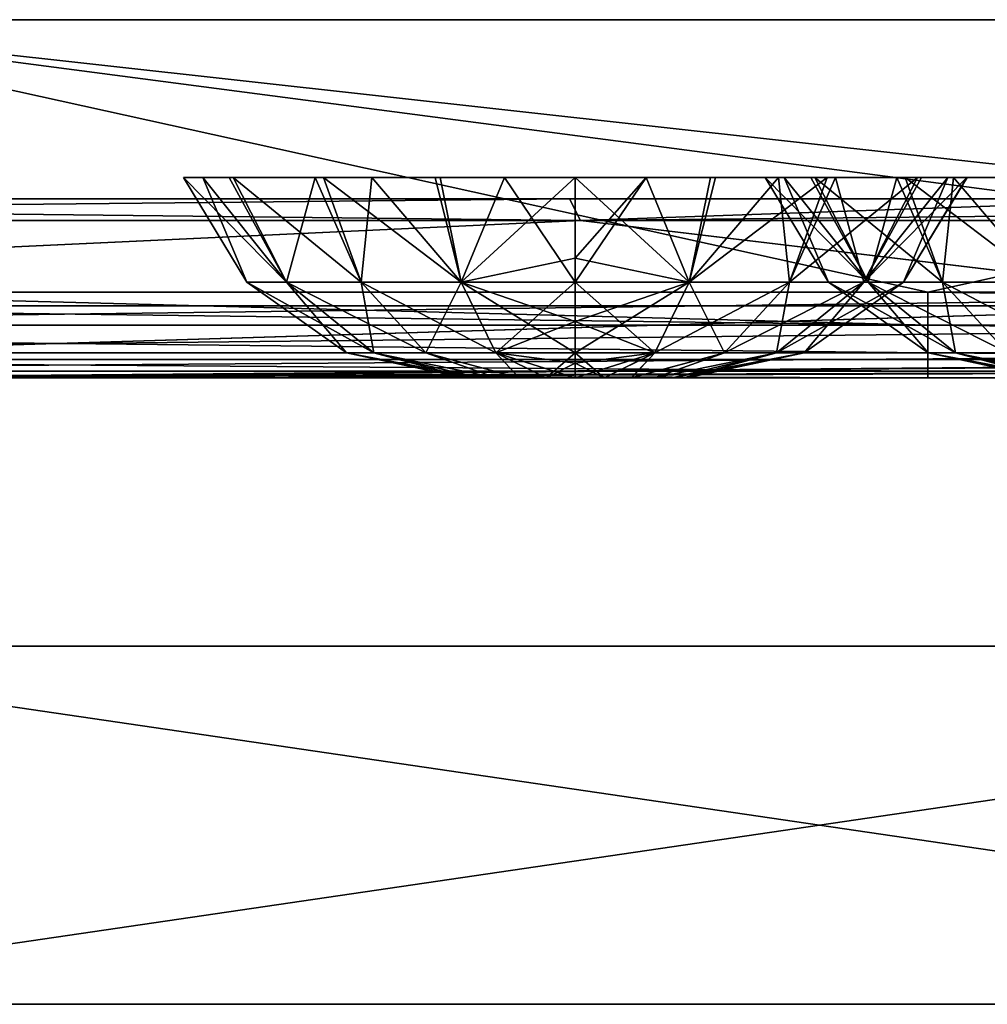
# Model space of a CAD drawing. Header units: millimetres. Extents: x -168 to 168, y -6 to 84.
# Tile 451 of 656: x 56.9 to 62.3, y -5.5 to 0. Entities that reach past the tile are written whole.
import ezdxf

# ---------------------------------------------------------------- set-up
doc = ezdxf.new("R2010")
doc.units = ezdxf.units.MM
doc.header["$LTSCALE"] = 65.185185
for name, color, linetype in [('14', 7, 'CONTINUOUS'), ('177', 7, 'CONTINUOUS'), ('207', 7, 'CONTINUOUS'), ('209', 7, 'CONTINUOUS'), ('213', 7, 'CONTINUOUS'), ('51', 7, 'CONTINUOUS'), ('515', 7, 'CONTINUOUS'), ('516', 7, 'CONTINUOUS'), ('517', 7, 'CONTINUOUS'), ('54', 7, 'CONTINUOUS'), ('555', 7, 'CONTINUOUS'), ('594', 7, 'CONTINUOUS'), ('595', 7, 'CONTINUOUS'), ('6', 7, 'CONTINUOUS'), ('601', 7, 'CONTINUOUS'), ('608', 7, 'CONTINUOUS'), ('66', 7, 'CONTINUOUS'), ('67', 7, 'CONTINUOUS'), ('70', 7, 'CONTINUOUS'), ('9', 7, 'CONTINUOUS')]:
    doc.layers.add(name, color=color, linetype=linetype)

msp = doc.modelspace()

# ---------------------------------------------------------------- linework, layer by layer
at = {"layer": '14', "linetype": 'CONTINUOUS'}
for points in [[(61.9698, -1.7064, -124.7895), (47.6761, -1.5218, -124.8336), (55.0376, -1.5218, -124.8336), (61.9698, -1.7064, -124.7895)], [(47.6761, -1.7064, -124.7895), (47.6761, -1.5218, -124.8336), (61.9698, -1.7064, -124.7895), (47.6761, -1.7064, -124.7895)], [(61.9698, -1.5218, -124.8336), (61.9698, -1.7064, -124.7895), (55.0376, -1.5218, -124.8336), (61.9698, -1.5218, -124.8336)], [(61.9698, -1.7064, -124.7895), (61.9698, -1.5218, -124.8336), (76.2636, -1.7064, -124.7895), (61.9698, -1.7064, -124.7895)], [(76.2636, -1.7064, -124.7895), (61.9698, -1.5218, -124.8336), (68.7969, -1.5218, -124.8336), (76.2636, -1.7064, -124.7895)], [(61.9698, -1.8612, -124.6798), (47.6761, -1.7064, -124.7895), (61.9698, -1.7064, -124.7895), (61.9698, -1.8612, -124.6798)], [(47.6761, -1.8612, -124.6798), (47.6761, -1.7064, -124.7895), (61.9698, -1.8612, -124.6798), (47.6761, -1.8612, -124.6798)], [(61.9698, -1.8612, -124.6798), (61.9698, -1.7064, -124.7895), (76.2636, -1.8612, -124.6798), (61.9698, -1.8612, -124.6798)], [(76.2636, -1.8612, -124.6798), (61.9698, -1.7064, -124.7895), (76.2636, -1.7064, -124.7895), (76.2636, -1.8612, -124.6798)], [(47.6761, -1.964, -124.5203), (47.6761, -1.8612, -124.6798), (61.9698, -1.964, -124.5203), (47.6761, -1.964, -124.5203)], [(61.9698, -1.964, -124.5203), (47.6761, -1.8612, -124.6798), (61.9698, -1.8612, -124.6798), (61.9698, -1.964, -124.5203)], [(61.9698, -1.964, -124.5203), (61.9698, -1.8612, -124.6798), (76.2636, -1.964, -124.5203), (61.9698, -1.964, -124.5203)], [(76.2636, -1.964, -124.5203), (61.9698, -1.8612, -124.6798), (76.2636, -1.8612, -124.6798), (76.2636, -1.964, -124.5203)], [(61.9698, -2, -124.334), (56.0076, -2, -124.334), (47.6761, -1.964, -124.5203), (61.9698, -2, -124.334)], [(61.9698, -2, -124.334), (47.6761, -1.964, -124.5203), (61.9698, -1.964, -124.5203), (61.9698, -2, -124.334)], [(70.3013, -2, -124.334), (61.9698, -2, -124.334), (61.9698, -1.964, -124.5203), (70.3013, -2, -124.334)], [(76.2635, -2, -124.334), (70.3013, -2, -124.334), (61.9698, -1.964, -124.5203), (76.2635, -2, -124.334)], [(76.2635, -2, -124.334), (61.9698, -1.964, -124.5203), (76.2636, -1.964, -124.5203), (76.2635, -2, -124.334)]]:
    msp.add_3dface(points, dxfattribs=at)
at = {"layer": '177', "linetype": 'CONTINUOUS'}
for points in [[(55.0671, 0, 124.9), (55.0376, -1.5218, 124.8336), (66.6738, -1.5218, 124.8336), (55.0671, 0, 124.9)], [(55.0671, 0, 124.9), (66.6738, -1.5218, 124.8336), (68.7969, -1.5218, 124.8336), (55.0671, 0, 124.9)], [(68.8339, 0, 124.9), (55.0671, 0, 124.9), (68.7969, -1.5218, 124.8336), (68.8339, 0, 124.9)]]:
    msp.add_3dface(points, dxfattribs=at)
at = {"layer": '207', "linetype": 'CONTINUOUS'}
for points in [[(63.4866, -1, -91.9583), (49.1928, -1, -106.051), (63.4866, -1, -106.1058), (63.4866, -1, -91.9583)], [(63.4866, -1, -106.1058), (49.1928, -1, -120.1906), (59.9675, -1, -120.2355), (63.4866, -1, -106.1058)], [(49.1928, -1, -106.051), (49.1928, -1, -120.1906), (63.4866, -1, -106.1058), (49.1928, -1, -106.051)], [(49.1928, -1, 120.1906), (49.1928, -1, 106.051), (63.4866, -1, 106.1058), (49.1928, -1, 120.1906)], [(59.9675, -1, 120.2355), (49.1928, -1, 120.1906), (63.4866, -1, 106.1058), (59.9675, -1, 120.2355)], [(49.1928, -1, 106.051), (49.1928, -1, 91.9108), (63.4866, -1, 91.9583), (49.1928, -1, 106.051)], [(63.4866, -1, 106.1058), (49.1928, -1, 106.051), (63.4866, -1, 91.9583), (63.4866, -1, 106.1058)], [(49.1928, -1, 91.9108), (49.1928, -1, 77.7707), (63.4866, -1, 77.8109), (49.1928, -1, 91.9108)], [(63.4866, -1, 91.9583), (49.1928, -1, 91.9108), (63.4866, -1, 77.8109), (63.4866, -1, 91.9583)], [(49.1928, -1, -21.2102), (49.1928, -1, -35.3503), (63.4866, -1, -21.2212), (49.1928, -1, -21.2102)], [(63.4866, -1, -7.0737), (49.1928, -1, -21.2102), (63.4866, -1, -21.2212), (63.4866, -1, -7.0737)], [(49.1928, -1, -35.3503), (49.1928, -1, -49.4905), (63.4866, -1, -35.3686), (49.1928, -1, -35.3503)], [(63.4866, -1, -21.2212), (49.1928, -1, -35.3503), (63.4866, -1, -35.3686), (63.4866, -1, -21.2212)], [(49.1928, -1, -49.4905), (49.1928, -1, -63.6306), (63.4866, -1, -49.516), (49.1928, -1, -49.4905)], [(63.4866, -1, -35.3686), (49.1928, -1, -49.4905), (63.4866, -1, -49.516), (63.4866, -1, -35.3686)], [(49.1928, -1, -63.6306), (49.1928, -1, -77.7707), (63.4866, -1, -63.6635), (49.1928, -1, -63.6306)], [(63.4866, -1, -49.516), (49.1928, -1, -63.6306), (63.4866, -1, -63.6635), (63.4866, -1, -49.516)], [(49.1928, -1, -77.7707), (49.1928, -1, -91.9108), (63.4866, -1, -77.8109), (49.1928, -1, -77.7707)], [(63.4866, -1, -63.6635), (49.1928, -1, -77.7707), (63.4866, -1, -77.8109), (63.4866, -1, -63.6635)], [(49.1928, -1, -91.9108), (49.1928, -1, -106.051), (63.4866, -1, -91.9583), (49.1928, -1, -91.9108)], [(63.4866, -1, -77.8109), (49.1928, -1, -91.9108), (63.4866, -1, -91.9583), (63.4866, -1, -77.8109)], [(49.1928, -1, 77.7707), (49.1928, -1, 63.6306), (63.4866, -1, 63.6635), (49.1928, -1, 77.7707)], [(63.4866, -1, 77.8109), (49.1928, -1, 77.7707), (63.4866, -1, 63.6635), (63.4866, -1, 77.8109)], [(49.1928, -1, 63.6306), (49.1928, -1, 49.4905), (63.4866, -1, 49.516), (49.1928, -1, 63.6306)], [(63.4866, -1, 63.6635), (49.1928, -1, 63.6306), (63.4866, -1, 49.516), (63.4866, -1, 63.6635)], [(49.1928, -1, 49.4905), (49.1928, -1, 35.3503), (63.4866, -1, 35.3686), (49.1928, -1, 49.4905)], [(63.4866, -1, 49.516), (49.1928, -1, 49.4905), (63.4866, -1, 35.3686), (63.4866, -1, 49.516)], [(49.1928, -1, 35.3503), (49.1928, -1, 21.2102), (63.4866, -1, 21.2212), (49.1928, -1, 35.3503)], [(63.4866, -1, 35.3686), (49.1928, -1, 35.3503), (63.4866, -1, 21.2212), (63.4866, -1, 35.3686)], [(49.1928, -1, 21.2102), (49.1928, -1, 7.0701), (63.4866, -1, 7.0737), (49.1928, -1, 21.2102)], [(63.4866, -1, 21.2212), (49.1928, -1, 21.2102), (63.4866, -1, 7.0737), (63.4866, -1, 21.2212)], [(49.1928, -1, 7.0701), (49.1928, -1, -7.0701), (63.4866, -1, 7.0737), (49.1928, -1, 7.0701)], [(49.1928, -1, -7.0701), (49.1928, -1, -21.2102), (63.4866, -1, -7.0737), (49.1928, -1, -7.0701)], [(63.4866, -1, 7.0737), (49.1928, -1, -7.0701), (63.4866, -1, -7.0737), (63.4866, -1, 7.0737)], [(63.4866, -1, 120.2521), (59.9675, -1, 120.2355), (63.4866, -1, 106.1058), (63.4866, -1, 120.2521)], [(63.4866, -1, -120.2521), (63.4866, -1, -106.1058), (59.9675, -1, -120.2355), (63.4866, -1, -120.2521)]]:
    msp.add_3dface(points, dxfattribs=at)
at = {"layer": '209', "linetype": 'CONTINUOUS'}
for points in [[(48.023, -1.1213, -120.3076), (60.0287, -1.1213, -120.3571), (49.1928, -1, -120.1906), (48.023, -1.1213, -120.3076)], [(49.1928, -1, -120.1906), (60.0287, -1.1213, -120.3571), (59.9675, -1, -120.2355), (49.1928, -1, -120.1906)], [(60.0287, -1.1213, -120.3571), (63.4866, -1, -120.2521), (59.9675, -1, -120.2355), (60.0287, -1.1213, -120.3571)], [(60.0287, -1.1213, -120.3571), (72.0343, -1.1213, -120.4176), (63.4866, -1, -120.2521), (60.0287, -1.1213, -120.3571)]]:
    msp.add_3dface(points, dxfattribs=at)
at = {"layer": '213', "linetype": 'CONTINUOUS'}
for points in [[(48.023, -1.1213, 120.3076), (49.1928, -1, 120.1906), (59.9675, -1, 120.2355), (48.023, -1.1213, 120.3076)], [(60.0287, -1.1213, 120.3571), (48.023, -1.1213, 120.3076), (59.9675, -1, 120.2355), (60.0287, -1.1213, 120.3571)], [(60.0287, -1.1213, 120.3571), (59.9675, -1, 120.2355), (63.4866, -1, 120.2521), (60.0287, -1.1213, 120.3571)], [(60.0287, -1.1213, 120.3571), (63.4866, -1, 120.2521), (71.9608, -1, 120.2959), (60.0287, -1.1213, 120.3571)], [(72.0343, -1.1213, 120.4176), (60.0287, -1.1213, 120.3571), (71.9608, -1, 120.2959), (72.0343, -1.1213, 120.4176)]]:
    msp.add_3dface(points, dxfattribs=at)
at = {"layer": '51', "linetype": 'CONTINUOUS'}
for points in [[(68.7916, -2, 122.5215), (55.5345, -2, 124.334), (55.2599, -2, 122.4575), (68.7916, -2, 122.5215)], [(66.6738, -2, 124.334), (55.5345, -2, 124.334), (68.7916, -2, 122.5215), (66.6738, -2, 124.334)]]:
    msp.add_3dface(points, dxfattribs=at)
at = {"layer": '515', "linetype": 'CONTINUOUS'}
for points in [[(59.3744, -2, -38.0003), (59.3958, -2, -38.162), (59.3956, -2, -37.8385), (59.3744, -2, -38.0003)], [(59.3956, -2, -37.8385), (59.3958, -2, -38.162), (59.4579, -2, -37.6877), (59.3956, -2, -37.8385)], [(59.3958, -2, -38.162), (59.4582, -2, -38.3127), (59.4579, -2, -37.6877), (59.3958, -2, -38.162)], [(59.4579, -2, -37.6877), (59.4582, -2, -38.3127), (59.5572, -2, -37.5582), (59.4579, -2, -37.6877)], [(59.4582, -2, -38.3127), (59.5576, -2, -38.4423), (59.5572, -2, -37.5582), (59.4582, -2, -38.3127)], [(59.5572, -2, -37.5582), (59.5576, -2, -38.4423), (59.6865, -2, -37.4587), (59.5572, -2, -37.5582)], [(59.5576, -2, -38.4423), (59.6871, -2, -38.5417), (59.6865, -2, -37.4587), (59.5576, -2, -38.4423)], [(59.6865, -2, -37.4587), (59.6871, -2, -38.5417), (59.8375, -2, -37.3959), (59.6865, -2, -37.4587)], [(59.6871, -2, -38.5417), (59.8379, -2, -38.6042), (59.8375, -2, -37.3959), (59.6871, -2, -38.5417)], [(59.8375, -2, -37.3959), (60, -2, -38.6256), (60, -2, -37.3744), (59.8375, -2, -37.3959)], [(59.8379, -2, -38.6042), (60, -2, -38.6256), (59.8375, -2, -37.3959), (59.8379, -2, -38.6042)], [(60.1621, -2, -37.3958), (60, -2, -37.3744), (60.1625, -2, -38.6041), (60.1621, -2, -37.3958)], [(60, -2, -37.3744), (60, -2, -38.6256), (60.1625, -2, -38.6041), (60, -2, -37.3744)], [(60.3129, -2, -37.4583), (60.1621, -2, -37.3958), (60.1625, -2, -38.6041), (60.3129, -2, -37.4583)], [(60.3135, -2, -38.5413), (60.3129, -2, -37.4583), (60.1625, -2, -38.6041), (60.3135, -2, -38.5413)], [(60.4424, -2, -37.5577), (60.3129, -2, -37.4583), (60.3135, -2, -38.5413), (60.4424, -2, -37.5577)], [(60.4428, -2, -38.4418), (60.4424, -2, -37.5577), (60.3135, -2, -38.5413), (60.4428, -2, -38.4418)], [(60.5418, -2, -37.6873), (60.4424, -2, -37.5577), (60.4428, -2, -38.4418), (60.5418, -2, -37.6873)], [(60.5421, -2, -38.3123), (60.5418, -2, -37.6873), (60.4428, -2, -38.4418), (60.5421, -2, -38.3123)], [(60.6042, -2, -37.838), (60.5418, -2, -37.6873), (60.5421, -2, -38.3123), (60.6042, -2, -37.838)], [(60.6044, -2, -38.1615), (60.6042, -2, -37.838), (60.5421, -2, -38.3123), (60.6044, -2, -38.1615)], [(60.6256, -2, -37.9997), (60.6042, -2, -37.838), (60.6044, -2, -38.1615), (60.6256, -2, -37.9997)]]:
    msp.add_3dface(points, dxfattribs=at)
at = {"layer": '516', "linetype": 'CONTINUOUS'}
for points in [[(57.8114, -0.8815, -37.6105), (57.8108, -0.8815, -38.3864), (58.1655, -1.4659, -37.6765), (57.8114, -0.8815, -37.6105)], [(57.8108, -0.8815, -38.3864), (57.9179, -0.8814, -38.779), (58.1655, -1.4659, -38.3235), (57.8108, -0.8815, -38.3864)], [(58.1655, -1.4659, -37.6765), (57.8108, -0.8815, -38.3864), (58.1655, -1.4659, -38.3235), (58.1655, -1.4659, -37.6765)], [(58.3868, -1.4659, -37.0686), (57.8114, -0.8815, -37.6105), (58.1655, -1.4659, -37.6765), (58.3868, -1.4659, -37.0686)], [(58.0665, -0.8815, -36.9031), (57.8114, -0.8815, -37.6105), (58.3868, -1.4659, -37.0686), (58.0665, -0.8815, -36.9031)], [(58.1655, -1.4659, -38.3235), (57.9179, -0.8814, -38.779), (58.3868, -1.4659, -38.9314), (58.1655, -1.4659, -38.3235)], [(57.9179, -0.8814, -38.779), (58.0885, -0.8815, -39.1349), (58.3868, -1.4659, -38.9314), (57.9179, -0.8814, -38.779)], [(58.5467, -0.8815, -36.3178), (58.0665, -0.8815, -36.9031), (58.3868, -1.4659, -37.0686), (58.5467, -0.8815, -36.3178)], [(58.3868, -1.4659, -38.9314), (58.0885, -0.8815, -39.1349), (58.8026, -1.4659, -39.427), (58.3868, -1.4659, -38.9314)], [(58.0885, -0.8815, -39.1349), (58.5924, -0.8815, -39.7206), (58.8026, -1.4659, -39.427), (58.0885, -0.8815, -39.1349)], [(58.8026, -1.4659, -36.573), (58.5467, -0.8815, -36.3178), (58.3868, -1.4659, -37.0686), (58.8026, -1.4659, -36.573)], [(58.8638, -0.8815, -36.0893), (58.5467, -0.8815, -36.3178), (58.8026, -1.4659, -36.573), (58.8638, -0.8815, -36.0893)], [(58.5924, -0.8815, -39.7206), (59.2442, -0.8815, -40.0906), (59.3629, -1.4659, -39.7505), (58.5924, -0.8815, -39.7206)], [(58.8026, -1.4659, -39.427), (58.5924, -0.8815, -39.7206), (59.3629, -1.4659, -39.7505), (58.8026, -1.4659, -39.427)], [(59.3629, -1.4659, -36.2495), (58.8638, -0.8815, -36.0893), (58.8026, -1.4659, -36.573), (59.3629, -1.4659, -36.2495)], [(59.2166, -0.8815, -35.9196), (58.8638, -0.8815, -36.0893), (59.3629, -1.4659, -36.2495), (59.2166, -0.8815, -35.9196)], [(59.6048, -0.8815, -35.8124), (59.2166, -0.8815, -35.9196), (59.3629, -1.4659, -36.2495), (59.6048, -0.8815, -35.8124)], [(59.2442, -0.8815, -40.0906), (60, -0.8815, -40.223), (59.3629, -1.4659, -39.7505), (59.2442, -0.8815, -40.0906)], [(59.3629, -1.4659, -39.7505), (60, -0.8815, -40.223), (60, -1.3318, -39.9766), (59.3629, -1.4659, -39.7505)], [(60, -1.4658, -36.1371), (59.6048, -0.8815, -35.8124), (59.3629, -1.4659, -36.2495), (60, -1.4658, -36.1371)], [(60, -0.8815, -35.777), (59.6048, -0.8815, -35.8124), (60, -1.4658, -36.1371), (60, -0.8815, -35.777)], [(60, -1.3318, -36.0234), (60, -0.8815, -35.777), (60, -1.4658, -36.1371), (60, -1.3318, -36.0234)], [(60, -1.4658, -39.8629), (59.3629, -1.4659, -39.7505), (60, -1.3318, -39.9766), (60, -1.4658, -39.8629)], [(58.1655, -1.4659, -38.3235), (58.3868, -1.4659, -38.9314), (58.7208, -1.8609, -38.2256), (58.1655, -1.4659, -38.3235)], [(58.8751, -1.8609, -37.3505), (58.1655, -1.4659, -37.6765), (58.7208, -1.8609, -37.7744), (58.8751, -1.8609, -37.3505)], [(58.1655, -1.4659, -37.6765), (58.1655, -1.4659, -38.3235), (58.7208, -1.8609, -37.7744), (58.1655, -1.4659, -37.6765)], [(58.3868, -1.4659, -37.0686), (58.1655, -1.4659, -37.6765), (58.8751, -1.8609, -37.3505), (58.3868, -1.4659, -37.0686)], [(58.7208, -1.8609, -37.7744), (58.1655, -1.4659, -38.3235), (58.7208, -1.8609, -38.2256), (58.7208, -1.8609, -37.7744)], [(59.1651, -1.8609, -37.005), (58.3868, -1.4659, -37.0686), (58.8751, -1.8609, -37.3505), (59.1651, -1.8609, -37.005)], [(58.8026, -1.4659, -36.573), (58.3868, -1.4659, -37.0686), (59.1651, -1.8609, -37.005), (58.8026, -1.4659, -36.573)], [(58.7208, -1.8609, -38.2256), (58.3868, -1.4659, -38.9314), (58.8751, -1.8609, -38.6495), (58.7208, -1.8609, -38.2256)], [(58.3868, -1.4659, -38.9314), (58.8026, -1.4659, -39.427), (58.8751, -1.8609, -38.6495), (58.3868, -1.4659, -38.9314)], [(59.5557, -1.8609, -36.7794), (58.8026, -1.4659, -36.573), (59.1651, -1.8609, -37.005), (59.5557, -1.8609, -36.7794)], [(59.3629, -1.4659, -36.2495), (58.8026, -1.4659, -36.573), (59.5557, -1.8609, -36.7794), (59.3629, -1.4659, -36.2495)], [(58.8751, -1.8609, -38.6495), (58.8026, -1.4659, -39.427), (59.1651, -1.8609, -38.995), (58.8751, -1.8609, -38.6495)], [(58.8026, -1.4659, -39.427), (59.3629, -1.4659, -39.7505), (59.1651, -1.8609, -38.995), (58.8026, -1.4659, -39.427)], [(59.1651, -1.8609, -38.995), (59.3629, -1.4659, -39.7505), (59.5557, -1.8609, -39.2206), (59.1651, -1.8609, -38.995)], [(60, -1.4658, -36.1371), (59.3629, -1.4659, -36.2495), (60, -1.6856, -36.3895), (60, -1.4658, -36.1371)], [(59.3629, -1.4659, -39.7505), (60, -1.4658, -39.8629), (59.5557, -1.8609, -39.2206), (59.3629, -1.4659, -39.7505)], [(60, -1.8609, -36.701), (59.3629, -1.4659, -36.2495), (59.5557, -1.8609, -36.7794), (60, -1.8609, -36.701)], [(60, -1.6856, -36.3895), (59.3629, -1.4659, -36.2495), (60, -1.8609, -36.701), (60, -1.6856, -36.3895)], [(60, -1.4658, -39.8629), (60, -1.6856, -39.6105), (59.5557, -1.8609, -39.2206), (60, -1.4658, -39.8629)], [(59.5557, -1.8609, -39.2206), (60, -1.6856, -39.6105), (60, -1.8609, -39.299), (59.5557, -1.8609, -39.2206)], [(59.4579, -2, -37.6877), (58.8751, -1.8609, -37.3505), (58.7208, -1.8609, -37.7744), (59.4579, -2, -37.6877)], [(59.3956, -2, -37.8385), (59.4579, -2, -37.6877), (58.7208, -1.8609, -37.7744), (59.3956, -2, -37.8385)], [(59.3958, -2, -38.162), (59.3744, -2, -38.0003), (58.7208, -1.8609, -38.2256), (59.3958, -2, -38.162)], [(59.3958, -2, -38.162), (58.7208, -1.8609, -38.2256), (58.8751, -1.8609, -38.6495), (59.3958, -2, -38.162)], [(59.3744, -2, -38.0003), (59.3956, -2, -37.8385), (58.7208, -1.8609, -37.7744), (59.3744, -2, -38.0003)], [(59.3744, -2, -38.0003), (58.7208, -1.8609, -37.7744), (58.7208, -1.8609, -38.2256), (59.3744, -2, -38.0003)], [(59.4579, -2, -37.6877), (59.5572, -2, -37.5582), (58.8751, -1.8609, -37.3505), (59.4579, -2, -37.6877)], [(59.5572, -2, -37.5582), (59.1651, -1.8609, -37.005), (58.8751, -1.8609, -37.3505), (59.5572, -2, -37.5582)], [(59.5576, -2, -38.4423), (59.4582, -2, -38.3127), (58.8751, -1.8609, -38.6495), (59.5576, -2, -38.4423)], [(59.5576, -2, -38.4423), (58.8751, -1.8609, -38.6495), (59.1651, -1.8609, -38.995), (59.5576, -2, -38.4423)], [(59.4582, -2, -38.3127), (59.3958, -2, -38.162), (58.8751, -1.8609, -38.6495), (59.4582, -2, -38.3127)], [(59.5572, -2, -37.5582), (59.6865, -2, -37.4587), (59.1651, -1.8609, -37.005), (59.5572, -2, -37.5582)], [(59.6865, -2, -37.4587), (59.5557, -1.8609, -36.7794), (59.1651, -1.8609, -37.005), (59.6865, -2, -37.4587)], [(59.6871, -2, -38.5417), (59.5576, -2, -38.4423), (59.1651, -1.8609, -38.995), (59.6871, -2, -38.5417)], [(59.6871, -2, -38.5417), (59.1651, -1.8609, -38.995), (59.5557, -1.8609, -39.2206), (59.6871, -2, -38.5417)], [(59.6865, -2, -37.4587), (59.8375, -2, -37.3959), (59.5557, -1.8609, -36.7794), (59.6865, -2, -37.4587)], [(59.8375, -2, -37.3959), (60, -2, -37.3744), (59.5557, -1.8609, -36.7794), (59.8375, -2, -37.3959)], [(59.5557, -1.8609, -36.7794), (60, -2, -37.3744), (60, -1.9185, -36.8543), (59.5557, -1.8609, -36.7794)], [(60, -1.8609, -36.701), (59.5557, -1.8609, -36.7794), (60, -1.9185, -36.8543), (60, -1.8609, -36.701)], [(59.8379, -2, -38.6042), (59.6871, -2, -38.5417), (59.5557, -1.8609, -39.2206), (59.8379, -2, -38.6042)], [(59.8379, -2, -38.6042), (59.5557, -1.8609, -39.2206), (60, -1.8609, -39.299), (59.8379, -2, -38.6042)], [(59.8379, -2, -38.6042), (60, -1.8609, -39.299), (60, -1.9185, -39.1457), (59.8379, -2, -38.6042)], [(60, -2, -38.6256), (59.8379, -2, -38.6042), (60, -1.9185, -39.1457), (60, -2, -38.6256)]]:
    msp.add_3dface(points, dxfattribs=at)
at = {"layer": '517', "linetype": 'CONTINUOUS'}
for points in [[(60, -0.8815, -35.777), (60, -1.3318, -36.0234), (60.6369, -1.4666, -36.2502), (60, -0.8815, -35.777)], [(60, -0.8815, -35.777), (60.6369, -1.4666, -36.2502), (60.7558, -0.8815, -35.9094), (60, -0.8815, -35.777)], [(60, -1.3318, -39.9766), (60, -0.8815, -40.223), (60.3952, -0.8815, -40.1876), (60, -1.3318, -39.9766)], [(60.6369, -1.4666, -39.7498), (60, -1.4658, -39.8629), (60.3952, -0.8815, -40.1876), (60.6369, -1.4666, -39.7498)], [(60, -1.4658, -39.8629), (60, -1.3318, -39.9766), (60.3952, -0.8815, -40.1876), (60, -1.4658, -39.8629)], [(60.7834, -0.8815, -40.0804), (60.6369, -1.4666, -39.7498), (60.3952, -0.8815, -40.1876), (60.7834, -0.8815, -40.0804)], [(61.1969, -1.4666, -39.4264), (60.6369, -1.4666, -39.7498), (61.1362, -0.8815, -39.9107), (61.1969, -1.4666, -39.4264)], [(61.1362, -0.8815, -39.9107), (60.6369, -1.4666, -39.7498), (60.7834, -0.8815, -40.0804), (61.1362, -0.8815, -39.9107)], [(60.7558, -0.8815, -35.9094), (60.6369, -1.4666, -36.2502), (61.4076, -0.8815, -36.2794), (60.7558, -0.8815, -35.9094)], [(60.6369, -1.4666, -36.2502), (61.1969, -1.4666, -36.5736), (61.4076, -0.8815, -36.2794), (60.6369, -1.4666, -36.2502)], [(61.4533, -0.8815, -39.6822), (61.1969, -1.4666, -39.4264), (61.1362, -0.8815, -39.9107), (61.4533, -0.8815, -39.6822)], [(61.4076, -0.8815, -36.2794), (61.1969, -1.4666, -36.5736), (61.9115, -0.8815, -36.8651), (61.4076, -0.8815, -36.2794)], [(61.1969, -1.4666, -36.5736), (61.6126, -1.4666, -37.069), (61.9115, -0.8815, -36.8651), (61.1969, -1.4666, -36.5736)], [(61.6126, -1.4666, -38.931), (61.1969, -1.4666, -39.4264), (61.4533, -0.8815, -39.6822), (61.6126, -1.4666, -38.931)], [(61.9335, -0.8815, -39.0969), (61.6126, -1.4666, -38.931), (61.4533, -0.8815, -39.6822), (61.9335, -0.8815, -39.0969)], [(61.6126, -1.4666, -37.069), (61.8338, -1.4666, -37.6767), (62.0821, -0.8814, -37.221), (61.6126, -1.4666, -37.069)], [(61.9115, -0.8815, -36.8651), (61.6126, -1.4666, -37.069), (62.0821, -0.8814, -37.221), (61.9115, -0.8815, -36.8651)], [(62.1886, -0.8815, -38.3895), (61.6126, -1.4666, -38.931), (61.9335, -0.8815, -39.0969), (62.1886, -0.8815, -38.3895)], [(61.8338, -1.4666, -38.3234), (61.6126, -1.4666, -38.931), (62.1886, -0.8815, -38.3895), (61.8338, -1.4666, -38.3234)], [(62.1892, -0.8815, -37.6136), (61.8338, -1.4666, -38.3234), (62.1886, -0.8815, -38.3895), (62.1892, -0.8815, -37.6136)], [(62.0821, -0.8814, -37.221), (61.8338, -1.4666, -37.6767), (62.1892, -0.8815, -37.6136), (62.0821, -0.8814, -37.221)], [(61.8338, -1.4666, -37.6767), (61.8338, -1.4666, -38.3234), (62.1892, -0.8815, -37.6136), (61.8338, -1.4666, -37.6767)], [(60, -1.3318, -36.0234), (60, -1.4658, -36.1371), (60.6369, -1.4666, -36.2502), (60, -1.3318, -36.0234)], [(60, -1.6856, -39.6105), (60, -1.4658, -39.8629), (60.6369, -1.4666, -39.7498), (60, -1.6856, -39.6105)], [(60.6369, -1.4666, -36.2502), (60, -1.4658, -36.1371), (60.4441, -1.8612, -36.78), (60.6369, -1.4666, -36.2502)], [(60, -1.4658, -36.1371), (60, -1.6856, -36.3895), (60.4441, -1.8612, -36.78), (60, -1.4658, -36.1371)], [(60, -1.8609, -39.299), (60, -1.6856, -39.6105), (60.6369, -1.4666, -39.7498), (60, -1.8609, -39.299)], [(60, -1.8609, -39.299), (60.6369, -1.4666, -39.7498), (60.444, -1.8612, -39.22), (60, -1.8609, -39.299)], [(60.6369, -1.4666, -39.7498), (61.1969, -1.4666, -39.4264), (60.444, -1.8612, -39.22), (60.6369, -1.4666, -39.7498)], [(60.444, -1.8612, -39.22), (61.1969, -1.4666, -39.4264), (60.8345, -1.8612, -38.9945), (60.444, -1.8612, -39.22)], [(60.8345, -1.8612, -37.0055), (60.6369, -1.4666, -36.2502), (60.4441, -1.8612, -36.78), (60.8345, -1.8612, -37.0055)], [(61.1969, -1.4666, -36.5736), (60.6369, -1.4666, -36.2502), (60.8345, -1.8612, -37.0055), (61.1969, -1.4666, -36.5736)], [(61.1243, -1.8612, -37.3509), (61.1969, -1.4666, -36.5736), (60.8345, -1.8612, -37.0055), (61.1243, -1.8612, -37.3509)], [(60.8345, -1.8612, -38.9945), (61.6126, -1.4666, -38.931), (61.1243, -1.8612, -38.6491), (60.8345, -1.8612, -38.9945)], [(61.1969, -1.4666, -39.4264), (61.6126, -1.4666, -38.931), (60.8345, -1.8612, -38.9945), (61.1969, -1.4666, -39.4264)], [(61.1243, -1.8612, -38.6491), (61.8338, -1.4666, -38.3234), (61.2785, -1.8612, -38.2254), (61.1243, -1.8612, -38.6491)], [(61.2785, -1.8612, -37.7746), (61.6126, -1.4666, -37.069), (61.1243, -1.8612, -37.3509), (61.2785, -1.8612, -37.7746)], [(61.6126, -1.4666, -37.069), (61.1969, -1.4666, -36.5736), (61.1243, -1.8612, -37.3509), (61.6126, -1.4666, -37.069)], [(61.6126, -1.4666, -38.931), (61.8338, -1.4666, -38.3234), (61.1243, -1.8612, -38.6491), (61.6126, -1.4666, -38.931)], [(61.8338, -1.4666, -37.6767), (61.6126, -1.4666, -37.069), (61.2785, -1.8612, -37.7746), (61.8338, -1.4666, -37.6767)], [(61.8338, -1.4666, -38.3234), (61.8338, -1.4666, -37.6767), (61.2785, -1.8612, -38.2254), (61.8338, -1.4666, -38.3234)], [(61.2785, -1.8612, -38.2254), (61.8338, -1.4666, -37.6767), (61.2785, -1.8612, -37.7746), (61.2785, -1.8612, -38.2254)], [(60, -1.6856, -36.3895), (60, -1.8609, -36.701), (60.4441, -1.8612, -36.78), (60, -1.6856, -36.3895)], [(60, -1.9185, -39.1457), (60, -1.8609, -39.299), (60.444, -1.8612, -39.22), (60, -1.9185, -39.1457)], [(60, -1.8609, -36.701), (60.1621, -2, -37.3958), (60.4441, -1.8612, -36.78), (60, -1.8609, -36.701)], [(60.1621, -2, -37.3958), (60, -1.8609, -36.701), (60, -1.9185, -36.8543), (60.1621, -2, -37.3958)], [(60.1625, -2, -38.6041), (60, -2, -38.6256), (60.444, -1.8612, -39.22), (60.1625, -2, -38.6041)], [(60, -2, -38.6256), (60, -1.9185, -39.1457), (60.444, -1.8612, -39.22), (60, -2, -38.6256)], [(60.1621, -2, -37.3958), (60.3129, -2, -37.4583), (60.4441, -1.8612, -36.78), (60.1621, -2, -37.3958)], [(60.3135, -2, -38.5413), (60.1625, -2, -38.6041), (60.444, -1.8612, -39.22), (60.3135, -2, -38.5413)], [(60.3129, -2, -37.4583), (60.8345, -1.8612, -37.0055), (60.4441, -1.8612, -36.78), (60.3129, -2, -37.4583)], [(60.3129, -2, -37.4583), (60.4424, -2, -37.5577), (60.8345, -1.8612, -37.0055), (60.3129, -2, -37.4583)], [(60.3135, -2, -38.5413), (60.444, -1.8612, -39.22), (60.8345, -1.8612, -38.9945), (60.3135, -2, -38.5413)], [(60.4428, -2, -38.4418), (60.3135, -2, -38.5413), (60.8345, -1.8612, -38.9945), (60.4428, -2, -38.4418)], [(60.4424, -2, -37.5577), (61.1243, -1.8612, -37.3509), (60.8345, -1.8612, -37.0055), (60.4424, -2, -37.5577)], [(60.4424, -2, -37.5577), (60.5418, -2, -37.6873), (61.1243, -1.8612, -37.3509), (60.4424, -2, -37.5577)], [(60.4428, -2, -38.4418), (60.8345, -1.8612, -38.9945), (61.1243, -1.8612, -38.6491), (60.4428, -2, -38.4418)], [(60.5421, -2, -38.3123), (60.4428, -2, -38.4418), (61.1243, -1.8612, -38.6491), (60.5421, -2, -38.3123)], [(60.5418, -2, -37.6873), (60.6042, -2, -37.838), (61.1243, -1.8612, -37.3509), (60.5418, -2, -37.6873)], [(60.5421, -2, -38.3123), (61.1243, -1.8612, -38.6491), (61.2785, -1.8612, -38.2254), (60.5421, -2, -38.3123)], [(60.6044, -2, -38.1615), (60.5421, -2, -38.3123), (61.2785, -1.8612, -38.2254), (60.6044, -2, -38.1615)], [(60.6042, -2, -37.838), (60.6256, -2, -37.9997), (61.2785, -1.8612, -37.7746), (60.6042, -2, -37.838)], [(60.6042, -2, -37.838), (61.2785, -1.8612, -37.7746), (61.1243, -1.8612, -37.3509), (60.6042, -2, -37.838)], [(60.6256, -2, -37.9997), (60.6044, -2, -38.1615), (61.2785, -1.8612, -38.2254), (60.6256, -2, -37.9997)], [(60.6256, -2, -37.9997), (61.2785, -1.8612, -38.2254), (61.2785, -1.8612, -37.7746), (60.6256, -2, -37.9997)], [(60, -2, -37.3744), (60.1621, -2, -37.3958), (60, -1.9185, -36.8543), (60, -2, -37.3744)]]:
    msp.add_3dface(points, dxfattribs=at)
at = {"layer": '54', "linetype": 'CONTINUOUS'}
for points in [[(60.0287, -1.1213, 120.3571), (49.7837, -1.5981, 120.9355), (48.023, -1.1213, 120.3076), (60.0287, -1.1213, 120.3571)], [(64.0069, -1.5981, 120.9973), (49.7837, -1.5981, 120.9355), (60.0287, -1.1213, 120.3571), (64.0069, -1.5981, 120.9973)], [(72.0343, -1.1213, 120.4176), (64.0069, -1.5981, 120.9973), (60.0287, -1.1213, 120.3571), (72.0343, -1.1213, 120.4176)], [(64.0069, -1.5981, 120.9973), (54.1672, -1.898, 121.6772), (49.7837, -1.5981, 120.9355), (64.0069, -1.5981, 120.9973)], [(67.7086, -1.898, 121.7402), (54.1672, -1.898, 121.6772), (64.0069, -1.5981, 120.9973), (67.7086, -1.898, 121.7402)], [(67.7086, -1.898, 121.7402), (55.2599, -2, 122.4575), (54.1672, -1.898, 121.6772), (67.7086, -1.898, 121.7402)], [(68.7916, -2, 122.5215), (55.2599, -2, 122.4575), (67.7086, -1.898, 121.7402), (68.7916, -2, 122.5215)]]:
    msp.add_3dface(points, dxfattribs=at)
at = {"layer": '555', "linetype": 'CONTINUOUS'}
for points in [[(61.0608, -0.8815, 72.3636), (61.1679, -0.8814, 71.971), (61.4155, -1.4659, 72.4265), (61.0608, -0.8815, 72.3636)], [(61.0614, -0.8815, 73.1395), (61.0608, -0.8815, 72.3636), (61.4155, -1.4659, 73.0735), (61.0614, -0.8815, 73.1395)], [(61.4155, -1.4659, 73.0735), (61.0608, -0.8815, 72.3636), (61.4155, -1.4659, 72.4265), (61.4155, -1.4659, 73.0735)], [(61.3165, -0.8815, 73.8469), (61.0614, -0.8815, 73.1395), (61.6368, -1.4659, 73.6814), (61.3165, -0.8815, 73.8469)], [(61.6368, -1.4659, 73.6814), (61.0614, -0.8815, 73.1395), (61.4155, -1.4659, 73.0735), (61.6368, -1.4659, 73.6814)], [(61.1679, -0.8814, 71.971), (61.3385, -0.8815, 71.6151), (61.6368, -1.4659, 71.8186), (61.1679, -0.8814, 71.971)], [(61.4155, -1.4659, 72.4265), (61.1679, -0.8814, 71.971), (61.6368, -1.4659, 71.8186), (61.4155, -1.4659, 72.4265)], [(61.7967, -0.8815, 74.4322), (61.3165, -0.8815, 73.8469), (61.6368, -1.4659, 73.6814), (61.7967, -0.8815, 74.4322)], [(61.3385, -0.8815, 71.6151), (61.8424, -0.8815, 71.0294), (62.0526, -1.4659, 71.323), (61.3385, -0.8815, 71.6151)], [(61.6368, -1.4659, 71.8186), (61.3385, -0.8815, 71.6151), (62.0526, -1.4659, 71.323), (61.6368, -1.4659, 71.8186)], [(62.0526, -1.4659, 74.177), (61.7967, -0.8815, 74.4322), (61.6368, -1.4659, 73.6814), (62.0526, -1.4659, 74.177)], [(62.1138, -0.8815, 74.6607), (61.7967, -0.8815, 74.4322), (62.0526, -1.4659, 74.177), (62.1138, -0.8815, 74.6607)], [(61.8424, -0.8815, 71.0294), (62.4942, -0.8815, 70.6594), (62.6129, -1.4659, 70.9995), (61.8424, -0.8815, 71.0294)], [(62.0526, -1.4659, 71.323), (61.8424, -0.8815, 71.0294), (62.6129, -1.4659, 70.9995), (62.0526, -1.4659, 71.323)], [(62.6129, -1.4659, 74.5005), (62.1138, -0.8815, 74.6607), (62.0526, -1.4659, 74.177), (62.6129, -1.4659, 74.5005)], [(62.4666, -0.8815, 74.8304), (62.1138, -0.8815, 74.6607), (62.6129, -1.4659, 74.5005), (62.4666, -0.8815, 74.8304)], [(61.9708, -1.8609, 72.9756), (61.4155, -1.4659, 72.4265), (61.9708, -1.8609, 72.5244), (61.9708, -1.8609, 72.9756)], [(61.6368, -1.4659, 73.6814), (61.4155, -1.4659, 73.0735), (62.1251, -1.8609, 73.3995), (61.6368, -1.4659, 73.6814)], [(61.4155, -1.4659, 73.0735), (61.4155, -1.4659, 72.4265), (61.9708, -1.8609, 72.9756), (61.4155, -1.4659, 73.0735)], [(62.1251, -1.8609, 73.3995), (61.4155, -1.4659, 73.0735), (61.9708, -1.8609, 72.9756), (62.1251, -1.8609, 73.3995)], [(61.4155, -1.4659, 72.4265), (61.6368, -1.4659, 71.8186), (61.9708, -1.8609, 72.5244), (61.4155, -1.4659, 72.4265)], [(61.6368, -1.4659, 71.8186), (62.0526, -1.4659, 71.323), (62.1251, -1.8609, 72.1005), (61.6368, -1.4659, 71.8186)], [(61.9708, -1.8609, 72.5244), (61.6368, -1.4659, 71.8186), (62.1251, -1.8609, 72.1005), (61.9708, -1.8609, 72.5244)], [(62.0526, -1.4659, 74.177), (61.6368, -1.4659, 73.6814), (62.4151, -1.8609, 73.745), (62.0526, -1.4659, 74.177)], [(62.4151, -1.8609, 73.745), (61.6368, -1.4659, 73.6814), (62.1251, -1.8609, 73.3995), (62.4151, -1.8609, 73.745)], [(62.0526, -1.4659, 71.323), (62.6129, -1.4659, 70.9995), (62.4151, -1.8609, 71.755), (62.0526, -1.4659, 71.323)], [(62.1251, -1.8609, 72.1005), (62.0526, -1.4659, 71.323), (62.4151, -1.8609, 71.755), (62.1251, -1.8609, 72.1005)], [(62.6129, -1.4659, 74.5005), (62.0526, -1.4659, 74.177), (62.8057, -1.8609, 73.9706), (62.6129, -1.4659, 74.5005)], [(62.8057, -1.8609, 73.9706), (62.0526, -1.4659, 74.177), (62.4151, -1.8609, 73.745), (62.8057, -1.8609, 73.9706)], [(62.6456, -2, 72.9115), (62.7079, -2, 73.0623), (61.9708, -1.8609, 72.9756), (62.6456, -2, 72.9115)], [(62.7079, -2, 73.0623), (62.1251, -1.8609, 73.3995), (61.9708, -1.8609, 72.9756), (62.7079, -2, 73.0623)], [(62.6458, -2, 72.588), (62.6244, -2, 72.7497), (61.9708, -1.8609, 72.5244), (62.6458, -2, 72.588)], [(62.6458, -2, 72.588), (61.9708, -1.8609, 72.5244), (62.1251, -1.8609, 72.1005), (62.6458, -2, 72.588)], [(62.6244, -2, 72.7497), (62.6456, -2, 72.9115), (61.9708, -1.8609, 72.9756), (62.6244, -2, 72.7497)], [(62.6244, -2, 72.7497), (61.9708, -1.8609, 72.9756), (61.9708, -1.8609, 72.5244), (62.6244, -2, 72.7497)], [(62.7079, -2, 73.0623), (62.8072, -2, 73.1918), (62.1251, -1.8609, 73.3995), (62.7079, -2, 73.0623)], [(62.8072, -2, 73.1918), (62.4151, -1.8609, 73.745), (62.1251, -1.8609, 73.3995), (62.8072, -2, 73.1918)], [(62.8076, -2, 72.3077), (62.7082, -2, 72.4373), (62.1251, -1.8609, 72.1005), (62.8076, -2, 72.3077)], [(62.8076, -2, 72.3077), (62.1251, -1.8609, 72.1005), (62.4151, -1.8609, 71.755), (62.8076, -2, 72.3077)], [(62.7082, -2, 72.4373), (62.6458, -2, 72.588), (62.1251, -1.8609, 72.1005), (62.7082, -2, 72.4373)]]:
    msp.add_3dface(points, dxfattribs=at)
at = {"layer": '594', "linetype": 'CONTINUOUS'}
for points in [[(44.3493, -5.5, 24.9581), (52.4601, -5.5, 10.6644), (57.5557, -5.5, 24.9581), (44.3493, -5.5, 24.9581)], [(50.3104, -5.5, 39.2518), (44.3493, -5.5, 24.9581), (57.5557, -5.5, 24.9581), (50.3104, -5.5, 39.2518)], [(48.4432, -5.5, -17.9231), (61.1378, -5.5, -17.9231), (53.6007, -5.5, -3.6294), (48.4432, -5.5, -17.9231)], [(48.4432, -5.5, -17.9231), (51.5567, -5.5, -32.2168), (61.1378, -5.5, -17.9231), (48.4432, -5.5, -17.9231)], [(64.5517, -5.5, 39.2518), (54.5455, -5.5, 53.5456), (50.3104, -5.5, 39.2518), (64.5517, -5.5, 39.2518)], [(64.5517, -5.5, 39.2518), (50.3104, -5.5, 39.2518), (57.5557, -5.5, 24.9581), (64.5517, -5.5, 39.2518)], [(65.62, -5.5, -32.2168), (51.5567, -5.5, -32.2168), (54.5455, -5.5, -46.5106), (65.62, -5.5, -32.2168)], [(51.5567, -5.5, -32.2168), (65.62, -5.5, -32.2168), (61.1378, -5.5, -17.9231), (51.5567, -5.5, -32.2168)], [(52.4601, -5.5, 10.6644), (66.3944, -5.5, 10.6644), (57.5557, -5.5, 24.9581), (52.4601, -5.5, 10.6644)], [(52.4601, -5.5, 10.6644), (53.6007, -5.5, -3.6294), (66.3944, -5.5, 10.6644), (52.4601, -5.5, 10.6644)], [(53.6007, -5.5, -3.6294), (61.1378, -5.5, -17.9231), (67.372, -5.5, -3.6294), (53.6007, -5.5, -3.6294)], [(53.6007, -5.5, -3.6294), (67.372, -5.5, -3.6294), (66.3944, -5.5, 10.6644), (53.6007, -5.5, -3.6294)], [(68.1818, -5.5, 67.8393), (54.5455, -5.5, 82.1331), (54.5455, -5.5, 67.8393), (68.1818, -5.5, 67.8393)], [(68.1818, -5.5, 82.1331), (54.5455, -5.5, 82.1331), (68.1818, -5.5, 67.8393), (68.1818, -5.5, 82.1331)], [(68.1818, -5.5, 53.5456), (54.5455, -5.5, 67.8393), (54.5455, -5.5, 53.5456), (68.1818, -5.5, 53.5456)], [(68.1818, -5.5, 67.8393), (54.5455, -5.5, 67.8393), (68.1818, -5.5, 53.5456), (68.1818, -5.5, 67.8393)], [(68.1818, -5.5, -46.5106), (65.62, -5.5, -32.2168), (54.5455, -5.5, -46.5106), (68.1818, -5.5, -46.5106)], [(68.1818, -5.5, 82.1331), (54.5455, -5.5, 96.4268), (54.5455, -5.5, 82.1331), (68.1818, -5.5, 82.1331)], [(68.1818, -5.5, 96.4268), (54.5455, -5.5, 96.4268), (68.1818, -5.5, 82.1331), (68.1818, -5.5, 96.4268)], [(68.1818, -5.5, 53.5456), (54.5455, -5.5, 53.5456), (64.5517, -5.5, 39.2518), (68.1818, -5.5, 53.5456)], [(68.1818, -5.5, -117.9793), (54.5455, -5.5, -103.6855), (54.5455, -5.5, -117.9793), (68.1818, -5.5, -117.9793)], [(68.1818, -5.5, -103.6855), (54.5455, -5.5, -103.6855), (68.1818, -5.5, -117.9793), (68.1818, -5.5, -103.6855)], [(68.1818, -5.5, -125), (54.5455, -5.5, -117.9793), (54.5455, -5.5, -125), (68.1818, -5.5, -125)], [(68.1818, -5.5, -117.9793), (54.5455, -5.5, -117.9793), (68.1818, -5.5, -125), (68.1818, -5.5, -117.9793)], [(68.1818, -5.5, -89.3918), (54.5455, -5.5, -75.0981), (54.5455, -5.5, -89.3918), (68.1818, -5.5, -89.3918)], [(68.1818, -5.5, -75.0981), (54.5455, -5.5, -75.0981), (68.1818, -5.5, -89.3918), (68.1818, -5.5, -75.0981)], [(68.1818, -5.5, -89.3918), (54.5455, -5.5, -89.3918), (68.1818, -5.5, -103.6855), (68.1818, -5.5, -89.3918)], [(68.1818, -5.5, -103.6855), (54.5455, -5.5, -89.3918), (54.5455, -5.5, -103.6855), (68.1818, -5.5, -103.6855)], [(68.1818, -5.5, 125), (54.5455, -5.5, 125), (55.5956, -5.5, 110.7205), (68.1818, -5.5, 125)], [(68.1818, -5.5, 96.4268), (55.5956, -5.5, 110.7205), (54.5455, -5.5, 96.4268), (68.1818, -5.5, 96.4268)], [(68.1818, -5.5, -46.5106), (54.5455, -5.5, -46.5106), (68.1818, -5.5, -60.8043), (68.1818, -5.5, -46.5106)], [(68.1818, -5.5, -60.8043), (54.5455, -5.5, -46.5106), (54.5455, -5.5, -60.8043), (68.1818, -5.5, -60.8043)], [(68.1818, -5.5, -60.8043), (54.5455, -5.5, -60.8043), (68.1818, -5.5, -75.0981), (68.1818, -5.5, -60.8043)], [(68.1818, -5.5, -75.0981), (54.5455, -5.5, -60.8043), (54.5455, -5.5, -75.0981), (68.1818, -5.5, -75.0981)], [(69.4945, -5.5, 110.7205), (68.1818, -5.5, 125), (55.5956, -5.5, 110.7205), (69.4945, -5.5, 110.7205)], [(69.4945, -5.5, 110.7205), (55.5956, -5.5, 110.7205), (68.1818, -5.5, 96.4268), (69.4945, -5.5, 110.7205)], [(57.5557, -5.5, 24.9581), (66.3944, -5.5, 10.6644), (70.762, -5.5, 24.9581), (57.5557, -5.5, 24.9581)], [(64.5517, -5.5, 39.2518), (57.5557, -5.5, 24.9581), (70.762, -5.5, 24.9581), (64.5517, -5.5, 39.2518)], [(61.1378, -5.5, -17.9231), (73.8324, -5.5, -17.9231), (67.372, -5.5, -3.6294), (61.1378, -5.5, -17.9231)], [(61.1378, -5.5, -17.9231), (65.62, -5.5, -32.2168), (73.8324, -5.5, -17.9231), (61.1378, -5.5, -17.9231)]]:
    msp.add_3dface(points, dxfattribs=at)
at = {"layer": '595', "linetype": 'CONTINUOUS'}
for points in [[(54.5455, -5.5, 125), (68.1818, -5.5, 125), (54.5455, -3.5, 125), (54.5455, -5.5, 125)], [(54.5455, -3.5, 125), (68.1818, -5.5, 125), (68.1818, -3.5, 125), (54.5455, -3.5, 125)]]:
    msp.add_3dface(points, dxfattribs=at)
at = {"layer": '6', "linetype": 'CONTINUOUS'}
for points in [[(48.023, -1.1213, -120.3076), (49.7797, -1.5981, -120.9355), (60.0287, -1.1213, -120.3571), (48.023, -1.1213, -120.3076)], [(49.7797, -1.5981, -120.9355), (64.0029, -1.5981, -120.9972), (60.0287, -1.1213, -120.3571), (49.7797, -1.5981, -120.9355)], [(60.0287, -1.1213, -120.3571), (64.0029, -1.5981, -120.9972), (72.0343, -1.1213, -120.4176), (60.0287, -1.1213, -120.3571)], [(49.7797, -1.5981, -120.9355), (54.1651, -1.898, -121.6772), (64.0029, -1.5981, -120.9972), (49.7797, -1.5981, -120.9355)], [(54.1651, -1.898, -121.6772), (67.7066, -1.898, -121.7402), (64.0029, -1.5981, -120.9972), (54.1651, -1.898, -121.6772)], [(67.7066, -1.898, -121.7402), (54.1651, -1.898, -121.6772), (56.0076, -2, -122.4606), (67.7066, -1.898, -121.7402)], [(68.7916, -2, -122.5215), (67.7066, -1.898, -121.7402), (56.0076, -2, -122.4606), (68.7916, -2, -122.5215)]]:
    msp.add_3dface(points, dxfattribs=at)
at = {"layer": '601', "linetype": 'CONTINUOUS'}
for points in [[(44.3493, -3.5, -24.9581), (57.5557, -3.5, -24.9581), (50.3104, -3.5, -39.2518), (44.3493, -3.5, -24.9581)], [(44.3493, -3.5, -24.9581), (52.4601, -3.5, -10.6644), (57.5557, -3.5, -24.9581), (44.3493, -3.5, -24.9581)], [(48.4432, -3.5, 17.9231), (51.5567, -3.5, 32.2168), (61.1378, -3.5, 17.9231), (48.4432, -3.5, 17.9231)], [(48.4432, -3.5, 17.9231), (61.1378, -3.5, 17.9231), (53.6007, -3.5, 3.6294), (48.4432, -3.5, 17.9231)], [(50.3104, -3.5, -39.2518), (57.5557, -3.5, -24.9581), (64.5517, -3.5, -39.2518), (50.3104, -3.5, -39.2518)], [(50.3104, -3.5, -39.2518), (64.5517, -3.5, -39.2518), (54.5455, -3.5, -53.5456), (50.3104, -3.5, -39.2518)], [(51.5567, -3.5, 32.2168), (54.5455, -3.5, 46.5106), (65.62, -3.5, 32.2168), (51.5567, -3.5, 32.2168)], [(51.5567, -3.5, 32.2168), (65.62, -3.5, 32.2168), (61.1378, -3.5, 17.9231), (51.5567, -3.5, 32.2168)], [(52.4601, -3.5, -10.6644), (66.3944, -3.5, -10.6644), (57.5557, -3.5, -24.9581), (52.4601, -3.5, -10.6644)], [(52.4601, -3.5, -10.6644), (53.6007, -3.5, 3.6294), (66.3944, -3.5, -10.6644), (52.4601, -3.5, -10.6644)], [(53.6007, -3.5, 3.6294), (67.372, -3.5, 3.6294), (66.3944, -3.5, -10.6644), (53.6007, -3.5, 3.6294)], [(53.6007, -3.5, 3.6294), (61.1378, -3.5, 17.9231), (67.372, -3.5, 3.6294), (53.6007, -3.5, 3.6294)], [(54.5455, -3.5, 46.5106), (68.1818, -3.5, 46.5106), (65.62, -3.5, 32.2168), (54.5455, -3.5, 46.5106)], [(54.5455, -3.5, 60.8043), (68.1818, -3.5, 60.8043), (54.5455, -3.5, 46.5106), (54.5455, -3.5, 60.8043)], [(54.5455, -3.5, 46.5106), (68.1818, -3.5, 60.8043), (68.1818, -3.5, 46.5106), (54.5455, -3.5, 46.5106)], [(54.5455, -3.5, 103.6855), (68.1818, -3.5, 103.6855), (54.5455, -3.5, 89.3918), (54.5455, -3.5, 103.6855)], [(54.5455, -3.5, 89.3918), (68.1818, -3.5, 103.6855), (68.1818, -3.5, 89.3918), (54.5455, -3.5, 89.3918)], [(54.5455, -3.5, 103.6855), (68.1818, -3.5, 117.9793), (68.1818, -3.5, 103.6855), (54.5455, -3.5, 103.6855)], [(54.5455, -3.5, 117.9793), (68.1818, -3.5, 117.9793), (54.5455, -3.5, 103.6855), (54.5455, -3.5, 117.9793)], [(54.5455, -3.5, 75.0981), (68.1818, -3.5, 75.0981), (54.5455, -3.5, 60.8043), (54.5455, -3.5, 75.0981)], [(54.5455, -3.5, 60.8043), (68.1818, -3.5, 75.0981), (68.1818, -3.5, 60.8043), (54.5455, -3.5, 60.8043)], [(54.5455, -3.5, 89.3918), (68.1818, -3.5, 89.3918), (54.5455, -3.5, 75.0981), (54.5455, -3.5, 89.3918)], [(54.5455, -3.5, 75.0981), (68.1818, -3.5, 89.3918), (68.1818, -3.5, 75.0981), (54.5455, -3.5, 75.0981)], [(54.5455, -3.5, -96.4268), (68.1818, -3.5, -82.1331), (68.1818, -3.5, -96.4268), (54.5455, -3.5, -96.4268)], [(54.5455, -3.5, -96.4268), (68.1818, -3.5, -96.4268), (55.5956, -3.5, -110.7205), (54.5455, -3.5, -96.4268)], [(54.5455, -3.5, -125), (55.5956, -3.5, -110.7205), (68.1818, -3.5, -125), (54.5455, -3.5, -125)], [(54.5455, -3.5, -53.5456), (64.5517, -3.5, -39.2518), (68.1818, -3.5, -53.5456), (54.5455, -3.5, -53.5456)], [(54.5455, -3.5, -67.8393), (68.1818, -3.5, -67.8393), (54.5455, -3.5, -82.1331), (54.5455, -3.5, -67.8393)], [(54.5455, -3.5, -82.1331), (68.1818, -3.5, -67.8393), (68.1818, -3.5, -82.1331), (54.5455, -3.5, -82.1331)], [(54.5455, -3.5, -82.1331), (68.1818, -3.5, -82.1331), (54.5455, -3.5, -96.4268), (54.5455, -3.5, -82.1331)], [(54.5455, -3.5, -53.5456), (68.1818, -3.5, -53.5456), (54.5455, -3.5, -67.8393), (54.5455, -3.5, -53.5456)], [(54.5455, -3.5, -67.8393), (68.1818, -3.5, -53.5456), (68.1818, -3.5, -67.8393), (54.5455, -3.5, -67.8393)], [(54.5455, -3.5, 125), (68.1818, -3.5, 125), (54.5455, -3.5, 117.9793), (54.5455, -3.5, 125)], [(54.5455, -3.5, 117.9793), (68.1818, -3.5, 125), (68.1818, -3.5, 117.9793), (54.5455, -3.5, 117.9793)], [(55.5956, -3.5, -110.7205), (68.1818, -3.5, -96.4268), (69.4945, -3.5, -110.7205), (55.5956, -3.5, -110.7205)], [(55.5956, -3.5, -110.7205), (69.4945, -3.5, -110.7205), (68.1818, -3.5, -125), (55.5956, -3.5, -110.7205)], [(57.5557, -3.5, -24.9581), (70.762, -3.5, -24.9581), (64.5517, -3.5, -39.2518), (57.5557, -3.5, -24.9581)], [(57.5557, -3.5, -24.9581), (66.3944, -3.5, -10.6644), (70.762, -3.5, -24.9581), (57.5557, -3.5, -24.9581)], [(61.1378, -3.5, 17.9231), (73.8324, -3.5, 17.9231), (67.372, -3.5, 3.6294), (61.1378, -3.5, 17.9231)], [(61.1378, -3.5, 17.9231), (65.62, -3.5, 32.2168), (73.8324, -3.5, 17.9231), (61.1378, -3.5, 17.9231)]]:
    msp.add_3dface(points, dxfattribs=at)
at = {"layer": '608', "linetype": 'CONTINUOUS'}
for points in [[(68.1818, -5.5, -125), (54.5455, -5.5, -125), (68.1818, -3.5, -125), (68.1818, -5.5, -125)], [(54.5455, -5.5, -125), (54.5455, -3.5, -125), (68.1818, -3.5, -125), (54.5455, -5.5, -125)]]:
    msp.add_3dface(points, dxfattribs=at)
at = {"layer": '66', "linetype": 'CONTINUOUS'}
for points in [[(61.9698, -1.5218, -124.8336), (55.0376, -1.5218, -124.8336), (55.0671, 0, -124.9), (61.9698, -1.5218, -124.8336)], [(68.8339, 0, -124.9), (61.9698, -1.5218, -124.8336), (55.0671, 0, -124.9), (68.8339, 0, -124.9)], [(68.7969, -1.5218, -124.8336), (61.9698, -1.5218, -124.8336), (68.8339, 0, -124.9), (68.7969, -1.5218, -124.8336)]]:
    msp.add_3dface(points, dxfattribs=at)
at = {"layer": '67', "linetype": 'CONTINUOUS'}
for points in [[(55.0671, 0, 124.9), (68.8339, 0, 124.9), (55.5111, 0, 110.6205), (55.0671, 0, 124.9)], [(68.8339, 0, -124.9), (55.0671, 0, -124.9), (55.5111, 0, -118.0793), (68.8339, 0, -124.9)], [(55.5111, 0, 110.6205), (68.8339, 0, 124.9), (69.3889, 0, 110.6205), (55.5111, 0, 110.6205)], [(69.3889, 0, -118.0793), (68.8339, 0, -124.9), (55.5111, 0, -118.0793), (69.3889, 0, -118.0793)]]:
    msp.add_3dface(points, dxfattribs=at)
at = {"layer": '70', "linetype": 'CONTINUOUS'}
for points in [[(66.6738, -1.5218, 124.8336), (52.3801, -1.7064, 124.7895), (66.6738, -1.7064, 124.7895), (66.6738, -1.5218, 124.8336)], [(55.0376, -1.5218, 124.8336), (52.3801, -1.7064, 124.7895), (66.6738, -1.5218, 124.8336), (55.0376, -1.5218, 124.8336)], [(52.3801, -1.7064, 124.7895), (52.3801, -1.8612, 124.6798), (66.6738, -1.7064, 124.7895), (52.3801, -1.7064, 124.7895)], [(66.6738, -1.7064, 124.7895), (52.3801, -1.8612, 124.6798), (66.6738, -1.8612, 124.6798), (66.6738, -1.7064, 124.7895)], [(66.6738, -1.8612, 124.6798), (52.3801, -1.964, 124.5203), (66.6738, -1.964, 124.5203), (66.6738, -1.8612, 124.6798)], [(52.3801, -1.8612, 124.6798), (52.3801, -1.964, 124.5203), (66.6738, -1.8612, 124.6798), (52.3801, -1.8612, 124.6798)], [(52.3801, -1.964, 124.5203), (52.3801, -2, 124.334), (66.6738, -1.964, 124.5203), (52.3801, -1.964, 124.5203)], [(52.3801, -2, 124.334), (55.5345, -2, 124.334), (66.6738, -1.964, 124.5203), (52.3801, -2, 124.334)], [(55.5345, -2, 124.334), (66.6738, -2, 124.334), (66.6738, -1.964, 124.5203), (55.5345, -2, 124.334)]]:
    msp.add_3dface(points, dxfattribs=at)
at = {"layer": '9', "linetype": 'CONTINUOUS'}
for points in [[(70.3013, -2, -122.5295), (68.7916, -2, -122.5215), (56.0076, -2, -124.334), (70.3013, -2, -122.5295)], [(70.3013, -2, -122.5295), (56.0076, -2, -124.334), (61.9698, -2, -124.334), (70.3013, -2, -122.5295)], [(68.7916, -2, -122.5215), (56.0076, -2, -122.4606), (56.0076, -2, -124.334), (68.7916, -2, -122.5215)], [(70.3013, -2, -124.334), (70.3013, -2, -122.5295), (61.9698, -2, -124.334), (70.3013, -2, -124.334)]]:
    msp.add_3dface(points, dxfattribs=at)

doc.saveas('drawing.dxf')
